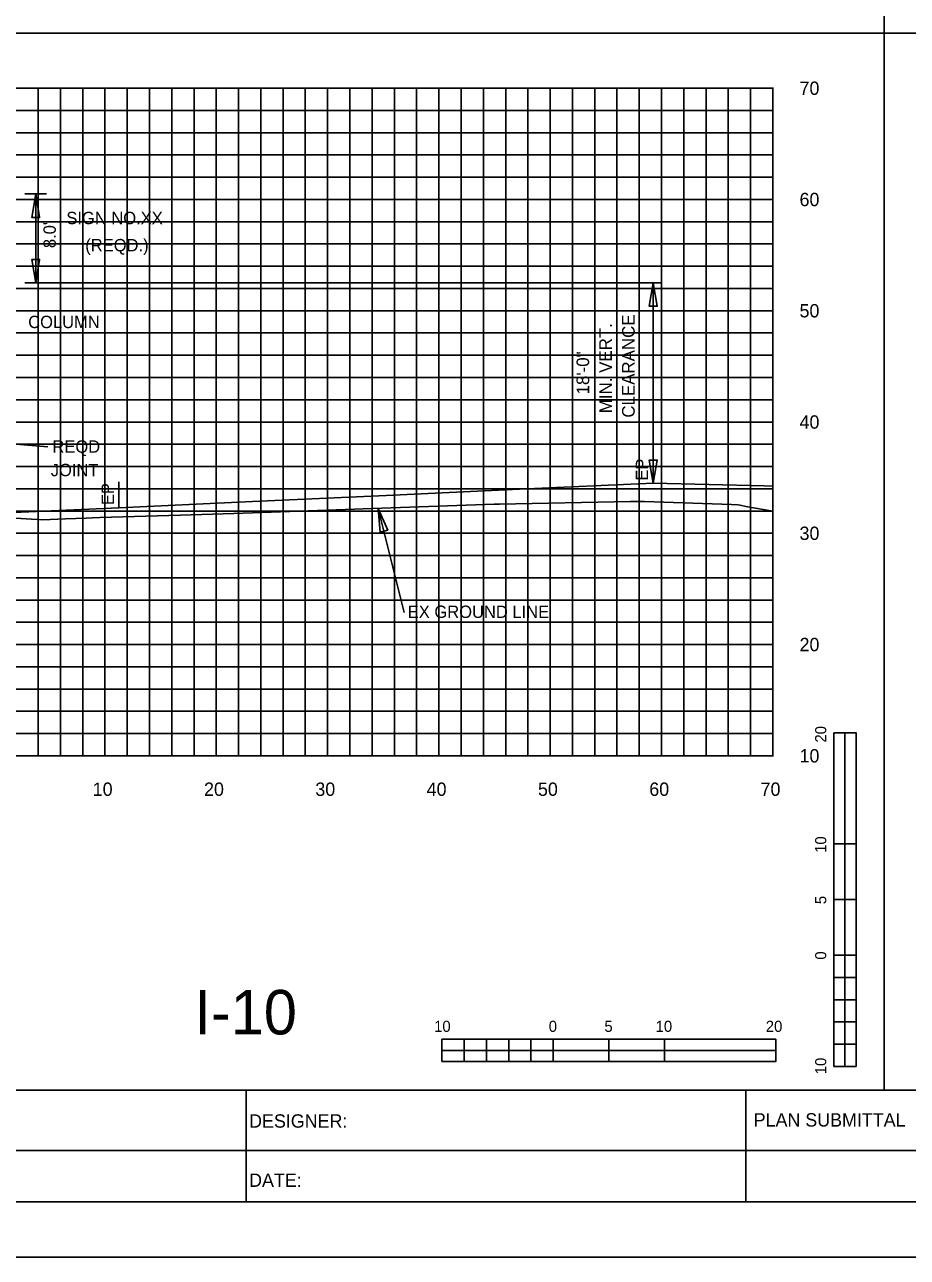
# Model space of a CAD drawing. Extents: x 2193008 to 2198143, y 1236112 to 1237864.
# Drawn here: x 2195301.6 to 2195380.9, y 1237118 to 1237228.8 of the extents above; entities that cross this region are included whole.
import ezdxf

# ---------------------------------------------------------------- set-up
doc = ezdxf.new("R2010")
doc.units = 0
for name, color, linetype in [('3', 7, 'Continuous'), ('31', 7, 'Continuous'), ('60', 7, 'Continuous'), ('ANNO-TXT', 7, 'Continuous'), ('GSDIMS', 7, 'Continuous'), ('Level 1', 7, 'Continuous'), ('Level 33', 7, 'Continuous'), ('Level 55', 7, 'Continuous'), ('LIMT-CSLINE', 7, 'Continuous'), ('M-ROADS', 7, 'Continuous'), ('SHT-BNDRY', 7, 'Continuous')]:
    doc.layers.add(name, color=color, linetype=linetype)

msp = doc.modelspace()

# ---------------------------------------------------------------- linework, layer by layer
msp.add_lwpolyline([(2195228.78, 1237133.05), (2195528.78, 1237133.05), (2195528.78, 1237323.05), (2195228.78, 1237323.05)], close=True)
at = {"layer": '3'}
for p, q in [((2195378.78, 1237228.05), (2195378.78, 1237323.05)), ((2195378.78, 1237133.05), (2195378.78, 1237228.05)), ((2195358.03, 1237187.61), (2195358.03, 1237205.61)), ((2195303.66, 1237190.89), (2195300.04, 1237191.19)), ((2195358.03, 1237187.61), (2195358.03, 1237189.93)), ((2195310.03, 1237185.41), (2195310.03, 1237187.73)), ((2195335.65, 1237176), (2195333.33, 1237185.35))]:
    msp.add_line(p, q, dxfattribs=at)
at = {"layer": '60'}
for p, q in [((2195368.78, 1237163.11), (2195368.78, 1237223.11)), ((2195368.84, 1237223.11), (2195368.78, 1237223.11)), ((2195368.84, 1237213.11), (2195368.78, 1237213.11)), ((2195368.84, 1237203.11), (2195368.78, 1237203.11)), ((2195368.84, 1237193.11), (2195368.78, 1237193.11)), ((2195368.84, 1237183.11), (2195368.78, 1237183.11)), ((2195368.84, 1237173.11), (2195368.78, 1237173.11)), ((2195238.78, 1237163.11), (2195368.78, 1237163.11)), ((2195308.78, 1237163.05), (2195308.78, 1237163.11)), ((2195318.78, 1237163.05), (2195318.78, 1237163.11)), ((2195328.78, 1237163.05), (2195328.78, 1237163.11)), ((2195338.78, 1237163.05), (2195338.78, 1237163.11)), ((2195348.78, 1237163.05), (2195348.78, 1237163.11)), ((2195358.78, 1237163.05), (2195358.78, 1237163.11)), ((2195368.78, 1237163.05), (2195368.78, 1237163.11)), ((2195368.84, 1237163.11), (2195368.78, 1237163.11))]:
    msp.add_line(p, q, dxfattribs=at)
msp.add_lwpolyline([(2195238.78, 1237184.28), (2195239.53, 1237184.32), (2195251.53, 1237184.86), (2195263.53, 1237185.41), (2195275.53, 1237185.96), (2195287.53, 1237186.51), (2195296.29, 1237186.3), (2195296.3, 1237185.01), (2195301.26, 1237185.01), (2195310.03, 1237185.41), (2195322.03, 1237185.96), (2195334.03, 1237186.51), (2195346.03, 1237187.06), (2195358.03, 1237187.61), (2195368.03, 1237187.36), (2195368.78, 1237187.35)], dxfattribs=at)
at = {"layer": 'GSDIMS'}
for p, q in [((2195301.57, 1237213.61), (2195303.54, 1237213.61)), ((2195302.56, 1237213.61), (2195302.56, 1237205.61)), ((2195301.57, 1237205.61), (2195358.71, 1237205.61))]:
    msp.add_line(p, q, dxfattribs=at)
for points in [[(2195302.56, 1237213.61), (2195302.21, 1237211.48), (2195302.91, 1237211.48)], [(2195302.56, 1237205.61), (2195302.21, 1237207.73), (2195302.91, 1237207.73)], [(2195358.03, 1237205.61), (2195358.39, 1237203.52), (2195357.68, 1237203.52)], [(2195358.03, 1237187.61), (2195357.68, 1237189.69), (2195358.39, 1237189.69)], [(2195333.33, 1237185.35), (2195333.5, 1237183.21), (2195334.18, 1237183.4)]]:
    msp.add_lwpolyline(points, close=True, dxfattribs=at)
at = {"layer": 'Level 1'}
for p, q in [((2195228.78, 1237228.05), (2195528.78, 1237228.05)), ((2195374.26, 1237165.19), (2195374.26, 1237135.19)), ((2195376.26, 1237165.19), (2195374.26, 1237165.19)), ((2195376.26, 1237165.19), (2195376.26, 1237155.19)), ((2195376.26, 1237165.19), (2195376.26, 1237135.19)), ((2195375.26, 1237155.19), (2195374.26, 1237155.19)), ((2195376.26, 1237155.19), (2195374.26, 1237155.19)), ((2195375.26, 1237155.19), (2195375.26, 1237150.19)), ((2195376.26, 1237150.19), (2195374.26, 1237150.19)), ((2195376.26, 1237150.19), (2195375.26, 1237150.19)), ((2195376.26, 1237150.19), (2195376.26, 1237145.19)), ((2195375.26, 1237145.19), (2195374.26, 1237145.19)), ((2195376.26, 1237145.19), (2195374.26, 1237145.19)), ((2195375.26, 1237145.19), (2195375.26, 1237143.19)), ((2195376.26, 1237143.19), (2195375.26, 1237143.19)), ((2195376.26, 1237143.19), (2195376.26, 1237141.19)), ((2195375.26, 1237141.19), (2195374.26, 1237141.19)), ((2195375.26, 1237141.19), (2195375.26, 1237139.19)), ((2195376.26, 1237139.19), (2195375.26, 1237139.19)), ((2195376.26, 1237139.19), (2195376.26, 1237137.19)), ((2195369.05, 1237137.63), (2195339.05, 1237137.63)), ((2195339.05, 1237135.63), (2195339.05, 1237137.63)), ((2195341.05, 1237136.63), (2195341.05, 1237137.63)), ((2195345.05, 1237136.63), (2195345.05, 1237137.63)), ((2195349.05, 1237136.63), (2195349.05, 1237137.63)), ((2195349.05, 1237135.63), (2195349.05, 1237137.63)), ((2195354.05, 1237135.63), (2195354.05, 1237137.63)), ((2195359.05, 1237136.63), (2195359.05, 1237137.63)), ((2195359.05, 1237135.63), (2195359.05, 1237137.63)), ((2195369.05, 1237135.63), (2195369.05, 1237137.63)), ((2195375.26, 1237137.19), (2195374.26, 1237137.19)), ((2195375.26, 1237137.19), (2195375.26, 1237135.19)), ((2195341.05, 1237136.63), (2195339.05, 1237136.63)), ((2195343.05, 1237135.63), (2195343.05, 1237136.63)), ((2195345.05, 1237136.63), (2195343.05, 1237136.63)), ((2195347.05, 1237135.63), (2195347.05, 1237136.63)), ((2195349.05, 1237136.63), (2195347.05, 1237136.63)), ((2195354.05, 1237135.63), (2195354.05, 1237136.63)), ((2195359.05, 1237136.63), (2195354.05, 1237136.63)), ((2195369.05, 1237135.63), (2195339.05, 1237135.63)), ((2195343.05, 1237135.63), (2195341.05, 1237135.63)), ((2195347.05, 1237135.63), (2195345.05, 1237135.63)), ((2195354.05, 1237135.63), (2195349.05, 1237135.63)), ((2195369.05, 1237135.63), (2195359.05, 1237135.63)), ((2195376.26, 1237135.19), (2195374.26, 1237135.19))]:
    msp.add_line(p, q, dxfattribs=at)
for points in [[(2195375.26, 1237155.19), (2195375.26, 1237165.19), (2195376.26, 1237165.19), (2195376.26, 1237155.19)], [(2195374.26, 1237150.19), (2195374.26, 1237155.19), (2195375.26, 1237155.19), (2195375.26, 1237150.19)], [(2195375.26, 1237145.19), (2195375.26, 1237150.19), (2195376.26, 1237150.19), (2195376.26, 1237145.19)], [(2195374.26, 1237143.19), (2195374.26, 1237145.19), (2195375.26, 1237145.19), (2195375.26, 1237143.19)], [(2195375.26, 1237141.19), (2195375.26, 1237143.19), (2195376.26, 1237143.19), (2195376.26, 1237141.19)], [(2195374.26, 1237139.19), (2195374.26, 1237141.19), (2195375.26, 1237141.19), (2195375.26, 1237139.19)], [(2195375.26, 1237137.19), (2195375.26, 1237139.19), (2195376.26, 1237139.19), (2195376.26, 1237137.19)], [(2195339.05, 1237137.63), (2195341.05, 1237137.63), (2195341.05, 1237136.63), (2195339.05, 1237136.63)], [(2195343.05, 1237137.63), (2195345.05, 1237137.63), (2195345.05, 1237136.63), (2195343.05, 1237136.63)], [(2195347.05, 1237137.63), (2195349.05, 1237137.63), (2195349.05, 1237136.63), (2195347.05, 1237136.63)], [(2195354.05, 1237137.63), (2195359.05, 1237137.63), (2195359.05, 1237136.63), (2195354.05, 1237136.63)], [(2195374.26, 1237135.19), (2195374.26, 1237137.19), (2195375.26, 1237137.19), (2195375.26, 1237135.19)], [(2195341.05, 1237136.63), (2195343.05, 1237136.63), (2195343.05, 1237135.63), (2195341.05, 1237135.63)], [(2195345.05, 1237136.63), (2195347.05, 1237136.63), (2195347.05, 1237135.63), (2195345.05, 1237135.63)], [(2195349.05, 1237136.63), (2195354.05, 1237136.63), (2195354.05, 1237135.63), (2195349.05, 1237135.63)], [(2195359.05, 1237136.63), (2195369.05, 1237136.63), (2195369.05, 1237135.63), (2195359.05, 1237135.63)]]:
    msp.add_lwpolyline(points, close=True, dxfattribs=at)
at = {"layer": 'M-ROADS'}
for p, q in [((2195238.78, 1237223.11), (2195368.78, 1237223.11)), ((2195302.78, 1237163.11), (2195302.78, 1237223.11)), ((2195304.78, 1237163.11), (2195304.78, 1237223.11)), ((2195306.78, 1237163.11), (2195306.78, 1237223.11)), ((2195308.78, 1237163.11), (2195308.78, 1237223.11)), ((2195310.78, 1237163.11), (2195310.78, 1237223.11)), ((2195312.78, 1237163.11), (2195312.78, 1237223.11)), ((2195314.78, 1237163.11), (2195314.78, 1237223.11)), ((2195316.78, 1237163.11), (2195316.78, 1237223.11)), ((2195318.78, 1237163.11), (2195318.78, 1237223.11)), ((2195320.78, 1237163.11), (2195320.78, 1237223.11)), ((2195322.78, 1237163.11), (2195322.78, 1237223.11)), ((2195324.78, 1237163.11), (2195324.78, 1237223.11)), ((2195326.78, 1237163.11), (2195326.78, 1237223.11)), ((2195328.78, 1237163.11), (2195328.78, 1237223.11)), ((2195330.78, 1237163.11), (2195330.78, 1237223.11)), ((2195332.78, 1237163.11), (2195332.78, 1237223.11)), ((2195334.78, 1237163.11), (2195334.78, 1237223.11)), ((2195336.78, 1237163.11), (2195336.78, 1237223.11)), ((2195338.78, 1237163.11), (2195338.78, 1237223.11)), ((2195340.78, 1237163.11), (2195340.78, 1237223.11)), ((2195342.78, 1237163.11), (2195342.78, 1237223.11)), ((2195344.78, 1237163.11), (2195344.78, 1237223.11)), ((2195346.78, 1237163.11), (2195346.78, 1237223.11)), ((2195348.78, 1237163.11), (2195348.78, 1237223.11)), ((2195350.78, 1237163.11), (2195350.78, 1237223.11)), ((2195352.78, 1237163.11), (2195352.78, 1237223.11)), ((2195354.78, 1237163.11), (2195354.78, 1237223.11)), ((2195356.78, 1237163.11), (2195356.78, 1237223.11)), ((2195358.78, 1237163.11), (2195358.78, 1237223.11)), ((2195360.78, 1237163.11), (2195360.78, 1237223.11)), ((2195362.78, 1237163.11), (2195362.78, 1237223.11)), ((2195364.78, 1237163.11), (2195364.78, 1237223.11)), ((2195366.78, 1237163.11), (2195366.78, 1237223.11)), ((2195368.78, 1237163.11), (2195368.78, 1237223.11)), ((2195238.78, 1237221.11), (2195368.78, 1237221.11)), ((2195238.78, 1237219.11), (2195368.78, 1237219.11)), ((2195238.78, 1237217.11), (2195368.78, 1237217.11)), ((2195238.78, 1237215.11), (2195368.78, 1237215.11)), ((2195238.78, 1237213.11), (2195368.78, 1237213.11)), ((2195238.78, 1237211.11), (2195368.78, 1237211.11)), ((2195238.78, 1237209.11), (2195368.78, 1237209.11)), ((2195238.78, 1237207.11), (2195368.78, 1237207.11)), ((2195238.78, 1237205.11), (2195368.78, 1237205.11)), ((2195238.78, 1237203.11), (2195368.78, 1237203.11)), ((2195238.78, 1237201.11), (2195368.78, 1237201.11)), ((2195238.78, 1237199.11), (2195368.78, 1237199.11)), ((2195238.78, 1237197.11), (2195368.78, 1237197.11)), ((2195238.78, 1237195.11), (2195368.78, 1237195.11)), ((2195238.78, 1237193.11), (2195368.78, 1237193.11)), ((2195238.78, 1237191.11), (2195368.78, 1237191.11)), ((2195238.78, 1237189.11), (2195368.78, 1237189.11)), ((2195238.78, 1237187.11), (2195368.78, 1237187.11)), ((2195238.78, 1237185.11), (2195368.78, 1237185.11)), ((2195238.78, 1237183.11), (2195368.78, 1237183.11)), ((2195238.78, 1237181.11), (2195368.78, 1237181.11)), ((2195238.78, 1237179.11), (2195368.78, 1237179.11)), ((2195238.78, 1237177.11), (2195368.78, 1237177.11)), ((2195238.78, 1237175.11), (2195368.78, 1237175.11)), ((2195238.78, 1237173.11), (2195368.78, 1237173.11)), ((2195238.78, 1237171.11), (2195368.78, 1237171.11)), ((2195238.78, 1237169.11), (2195368.78, 1237169.11)), ((2195238.78, 1237167.11), (2195368.78, 1237167.11)), ((2195238.78, 1237165.11), (2195368.78, 1237165.11)), ((2195238.78, 1237163.11), (2195368.78, 1237163.11))]:
    msp.add_line(p, q, dxfattribs=at)
msp.add_lwpolyline([(2195203.79, 1237118.04), (2195543.79, 1237118.04), (2195543.79, 1237338.04), (2195203.79, 1237338.04)], close=True, dxfattribs=at)
msp.add_lwpolyline([(2195296.32, 1237184.74), (2195303.17, 1237184.33), (2195305.24, 1237184.41), (2195307.08, 1237184.48), (2195307.67, 1237184.51), (2195308.33, 1237184.53), (2195315.56, 1237184.74), (2195320.36, 1237184.89), (2195331.22, 1237185.27), (2195331.97, 1237185.3), (2195343.75, 1237185.73), (2195343.98, 1237185.74), (2195344.22, 1237185.74), (2195355.99, 1237185.97), (2195356.04, 1237185.97), (2195357.25, 1237185.97), (2195365.08, 1237185.69), (2195365.63, 1237185.67), (2195365.84, 1237185.63), (2195366.37, 1237185.53), (2195368.78, 1237185.09)], dxfattribs=at)
at = {"layer": 'SHT-BNDRY'}
for p, q in [((2195321.45, 1237123.04), (2195321.45, 1237133.05)), ((2195366.37, 1237123.04), (2195366.37, 1237133.05)), ((2195228.78, 1237127.65), (2195384.41, 1237127.65))]:
    msp.add_line(p, q, dxfattribs=at)
msp.add_lwpolyline([(2195216.29, 1237123.04), (2195538.79, 1237123.04), (2195538.79, 1237333.04), (2195216.29, 1237333.04)], close=True, dxfattribs=at)

# ---------------------------------------------------------------- texts
at = {"layer": '31'}
for s, p in [('70', (2195371.18, 1237222.51)), ('60', (2195371.18, 1237212.51)), ('50', (2195371.18, 1237202.51)), ('40', (2195371.18, 1237192.51)), ('30', (2195371.18, 1237182.51)), ('20', (2195371.18, 1237172.51)), ('10', (2195371.18, 1237162.51))]:
    msp.add_text(s, height=1.2, dxfattribs=at).set_placement(p)
at = {"layer": 'ANNO-TXT'}
for s, p in [('DESIGNER:', (2195321.73, 1237129.69)), ('PLAN SUBMITTAL', (2195367.06, 1237129.79)), ('DATE:', (2195321.73, 1237124.37))]:
    msp.add_text(s, height=1.2, rotation=360, dxfattribs=at).set_placement(p)
at = {"layer": 'Level 1'}
for s, height, rotation, p in [('20', 0.999, 90.0572, (2195373.58, 1237164.3)), ('10', 0.999, 90.0572, (2195373.58, 1237154.39)), ('5', 1, 90.0572, (2195373.58, 1237149.78)), ('0', 1, 90.0572, (2195373.58, 1237144.79)), ('10', 0.999, 0.0572, (2195338.35, 1237138.3)), ('0', 1, 0.0572, (2195348.65, 1237138.3)), ('5', 0.999, 0.0572, (2195353.65, 1237138.3)), ('10', 0.999, 0.0572, (2195358.25, 1237138.3)), ('20', 0.999, 0.0572, (2195368.15, 1237138.3)), ('10', 0.999, 90.0572, (2195373.58, 1237134.49))]:
    msp.add_text(s, height=height, rotation=rotation, dxfattribs=at).set_placement(p)
at = {"layer": 'Level 33'}
msp.add_text('I-10', height=3.998, rotation=360, dxfattribs=at).set_placement((2195316.81, 1237138.07))
at = {"layer": 'Level 55'}
for s, height, p in [('SIGN NO.XX', 1.11, (2195305.31, 1237210.89)), ('(REQD.)', 1.11, (2195307.01, 1237208.45)), ('COLUMN', 1.11, (2195301.88, 1237201.55)), ('REQD', 1.11, (2195304.06, 1237190.35)), ('JOINT', 1.11, (2195303.91, 1237188.24)), ('EX GROUND LINE', 1.1105, (2195335.98, 1237175.5))]:
    msp.add_text(s, height=height, dxfattribs=at).set_placement(p)
for s, height, p in [("8.0'", 1.11, (2195304.36, 1237208.74)), ('CLEARANCE', 1.135, (2195356.37, 1237193.5)), ('MIN. VERT.', 1.135, (2195354.32, 1237193.9)), ('18\'-0"', 1.135, (2195352.28, 1237195.59)), ('EP', 1.11, (2195357.58, 1237187.84)), ('EP', 1.11, (2195309.58, 1237185.64))]:
    msp.add_text(s, height=height, rotation=90, dxfattribs=at).set_placement(p)
at = {"layer": 'LIMT-CSLINE'}
for s, p in [('10', (2195307.68, 1237159.51)), ('20', (2195317.68, 1237159.51)), ('30', (2195327.68, 1237159.51)), ('40', (2195337.68, 1237159.51)), ('50', (2195347.68, 1237159.51)), ('60', (2195357.68, 1237159.51)), ('70', (2195367.68, 1237159.51))]:
    msp.add_text(s, height=1.2, dxfattribs=at).set_placement(p)

doc.saveas('drawing.dxf')
